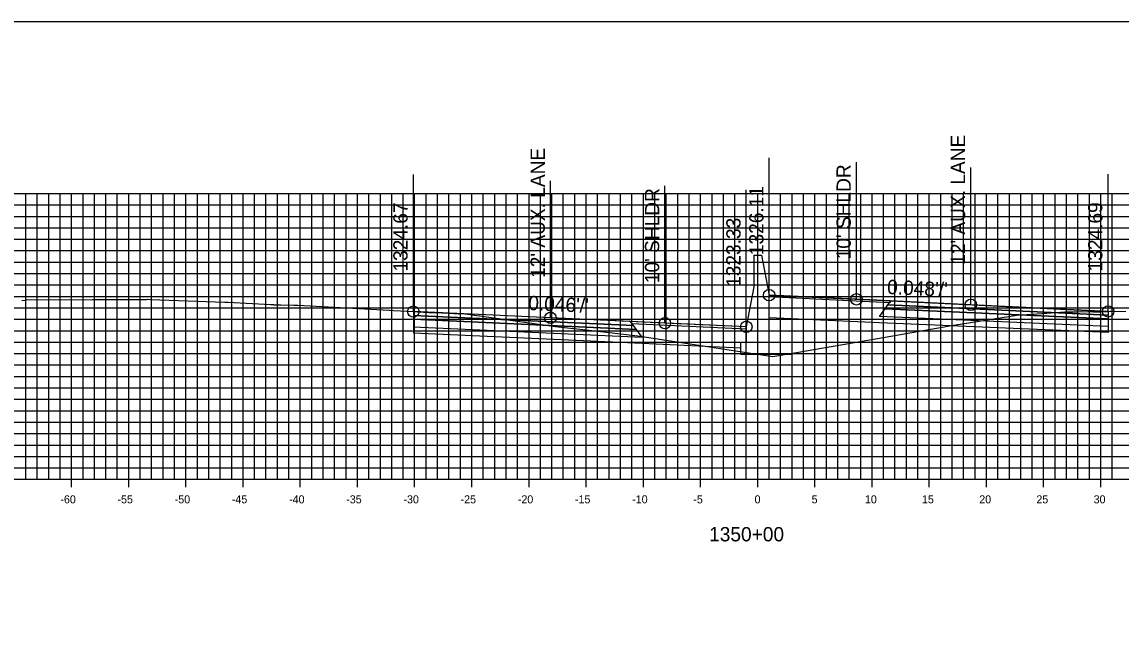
# Model space of a CAD drawing. Extents: x 674939 to 678919, y 750652 to 765176.
# Drawn here: x 678674.2 to 678770.3, y 753388.3 to 753442.6 of the extents above; entities that cross this region are included whole.
import ezdxf

# ---------------------------------------------------------------- set-up
doc = ezdxf.new("R2010")
doc.units = 0
for name, color, linetype in [('R_Alt Surface', 7, 'Continuous'), ('R_Axis', 7, 'Continuous'), ('R_Axis Annot', 7, 'Continuous'), ('R_Exist Surface', 7, 'Continuous'), ('R_Fin Surface', 7, 'Continuous'), ('R_Grid', 7, 'Continuous'), ('R_No Plot', 7, 'Continuous'), ('R_Proposed Road', 7, 'Continuous'), ('R_Xsect Elev', 7, 'Continuous'), ('R_Xsect Slope', 7, 'Continuous')]:
    doc.layers.add(name, color=color, linetype=linetype)

msp = doc.modelspace()

# ---------------------------------------------------------------- linework, layer by layer
at = {"layer": 'R_Alt Surface'}
for points in [[(678769.167, 753416.908), (678769.167, 753416.578), (678749.667, 753417.471), (678749.917, 753417.811)], [(678708.418, 753416.89), (678708.418, 753416.56), (678727.918, 753415.668), (678727.668, 753416.008)], [(678769.167, 753416.578), (678769.167, 753415.918), (678749.167, 753416.791), (678749.667, 753417.471)], [(678708.418, 753416.56), (678708.418, 753415.9), (678728.418, 753414.988), (678727.918, 753415.668)]]:
    msp.add_lwpolyline(points, close=True, dxfattribs=at)
for points in [[(678749.167, 753416.251), (678739.533, 753416.671)], [(678708.418, 753415.9), (678708.418, 753415.36), (678728.418, 753414.448)], [(678769.167, 753415.918), (678769.169, 753415.378), (678749.167, 753416.251)], [(678728.418, 753414.448), (678737.033, 753414.055)]]:
    msp.add_lwpolyline(points, dxfattribs=at)
at = {"layer": 'R_Axis'}
for p, q in [((678678.533, 753401.851), (678678.533, 753403.251)), ((678683.533, 753401.851), (678683.533, 753403.251)), ((678688.533, 753401.851), (678688.533, 753403.251)), ((678693.533, 753401.851), (678693.533, 753403.251)), ((678698.533, 753401.851), (678698.533, 753403.251)), ((678703.533, 753401.851), (678703.533, 753403.251)), ((678708.533, 753401.851), (678708.533, 753403.251)), ((678713.533, 753401.851), (678713.533, 753403.251)), ((678718.533, 753401.851), (678718.533, 753403.251)), ((678723.533, 753401.851), (678723.533, 753403.251)), ((678728.533, 753401.851), (678728.533, 753403.251)), ((678733.533, 753401.851), (678733.533, 753403.251)), ((678738.533, 753401.851), (678738.533, 753403.251)), ((678743.533, 753401.851), (678743.533, 753403.251)), ((678748.533, 753401.851), (678748.533, 753403.251)), ((678753.533, 753401.851), (678753.533, 753403.251)), ((678758.533, 753401.851), (678758.533, 753403.251)), ((678763.533, 753401.851), (678763.533, 753403.251)), ((678768.533, 753401.851), (678768.533, 753403.251)), ((678638.533, 753402.551), (678838.533, 753402.551))]:
    msp.add_line(p, q, dxfattribs=at)
at = {"layer": 'R_Exist Surface'}
msp.add_lwpolyline([(678674.183, 753418.184), (678674.556, 753418.232), (678674.596, 753418.236), (678680.368, 753418.287), (678680.797, 753418.291), (678683.029, 753418.284), (678683.21, 753418.283), (678684.513, 753418.267), (678684.568, 753418.266), (678684.621, 753418.269), (678685.081, 753418.291), (678685.179, 753418.296), (678685.183, 753418.296), (678685.42, 753418.287), (678691.929, 753418.046), (678692.155, 753418.037), (678692.183, 753418.035), (678692.211, 753418.036), (678695.928, 753417.843), (678696.183, 753417.829), (678696.211, 753417.826), (678696.769, 753417.798), (678696.84, 753417.799), (678697.955, 753417.79), (678698.309, 753417.771), (678706.297, 753417.353), (678706.719, 753417.328), (678708.418, 753417.22), (678708.424, 753417.22), (678708.769, 753417.198), (678708.841, 753417.193), (678709.769, 753417.13), (678710.883, 753417.113), (678711.083, 753417.105), (678712.383, 753417.029), (678712.391, 753417.031), (678712.716, 753417.065), (678713.345, 753416.981), (678720.838, 753415.929), (678724.3, 753415.526), (678728.056, 753415.112), (678736.801, 753413.774), (678739.846, 753413.294), (678741.915, 753413.653), (678748.324, 753414.76), (678753.179, 753415.6), (678755.643, 753416.025), (678756.619, 753416.179), (678761.179, 753416.901), (678763.817, 753417.087), (678765.374, 753417.21), (678765.469, 753417.199), (678766.076, 753417.206), (678766.481, 753417.212), (678766.765, 753417.218), (678767.902, 753417.193), (678768.192, 753417.187), (678768.507, 753417.201), (678769.167, 753417.238), (678769.359, 753417.249), (678769.508, 753417.255), (678769.739, 753417.249), (678770.734, 753417.234)], dxfattribs=at)
at = {"layer": 'R_Fin Surface'}
for points in [[(678769.167, 753417.238), (678757.167, 753417.814), (678747.167, 753418.295), (678739.533, 753418.662)], [(678737.533, 753415.884), (678730.418, 753416.21), (678720.418, 753416.669), (678708.418, 753417.22)]]:
    msp.add_lwpolyline(points, dxfattribs=at)
for points in [[(678750.05, 753417.991), (678739.533, 753418.502), (678739.533, 753418.662), (678750.167, 753418.151)], [(678769.167, 753417.238), (678769.167, 753416.908), (678749.917, 753417.811), (678750.167, 753418.151)], [(678708.418, 753417.22), (678708.418, 753416.89), (678727.668, 753416.008), (678727.418, 753416.348)], [(678727.536, 753416.188), (678737.533, 753415.724), (678737.533, 753415.884), (678727.418, 753416.348)]]:
    msp.add_lwpolyline(points, close=True, dxfattribs=at)
at = {"layer": 'R_Grid'}
for p, q in [((678638.533, 753427.551), (678838.533, 753427.551)), ((678674.533, 753402.551), (678674.533, 753427.551)), ((678675.533, 753402.551), (678675.533, 753427.551)), ((678676.533, 753402.551), (678676.533, 753427.551)), ((678677.533, 753402.551), (678677.533, 753427.551)), ((678678.533, 753402.551), (678678.533, 753427.551)), ((678679.533, 753402.551), (678679.533, 753427.551)), ((678680.533, 753402.551), (678680.533, 753427.551)), ((678681.533, 753402.551), (678681.533, 753427.551)), ((678682.533, 753402.551), (678682.533, 753427.551)), ((678683.533, 753402.551), (678683.533, 753427.551)), ((678684.533, 753402.551), (678684.533, 753427.551)), ((678685.533, 753402.551), (678685.533, 753427.551)), ((678686.533, 753402.551), (678686.533, 753427.551)), ((678687.533, 753402.551), (678687.533, 753427.551)), ((678688.533, 753402.551), (678688.533, 753427.551)), ((678689.533, 753402.551), (678689.533, 753427.551)), ((678690.533, 753402.551), (678690.533, 753427.551)), ((678691.533, 753402.551), (678691.533, 753427.551)), ((678692.533, 753402.551), (678692.533, 753427.551)), ((678693.533, 753402.551), (678693.533, 753427.551)), ((678694.533, 753402.551), (678694.533, 753427.551)), ((678695.533, 753402.551), (678695.533, 753427.551)), ((678696.533, 753402.551), (678696.533, 753427.551)), ((678697.533, 753402.551), (678697.533, 753427.551)), ((678698.533, 753402.551), (678698.533, 753427.551)), ((678699.533, 753402.551), (678699.533, 753427.551)), ((678700.533, 753402.551), (678700.533, 753427.551)), ((678701.533, 753402.551), (678701.533, 753427.551)), ((678702.533, 753402.551), (678702.533, 753427.551)), ((678703.533, 753402.551), (678703.533, 753427.551)), ((678704.533, 753402.551), (678704.533, 753427.551)), ((678705.533, 753402.551), (678705.533, 753427.551)), ((678706.533, 753402.551), (678706.533, 753427.551)), ((678707.533, 753402.551), (678707.533, 753427.551)), ((678708.533, 753402.551), (678708.533, 753427.551)), ((678709.533, 753402.551), (678709.533, 753427.551)), ((678710.533, 753402.551), (678710.533, 753427.551)), ((678711.533, 753402.551), (678711.533, 753427.551)), ((678712.533, 753402.551), (678712.533, 753427.551)), ((678713.533, 753402.551), (678713.533, 753427.551)), ((678714.533, 753402.551), (678714.533, 753427.551)), ((678715.533, 753402.551), (678715.533, 753427.551)), ((678716.533, 753402.551), (678716.533, 753427.551)), ((678717.533, 753402.551), (678717.533, 753427.551)), ((678718.533, 753402.551), (678718.533, 753427.551)), ((678719.533, 753402.551), (678719.533, 753427.551)), ((678720.533, 753402.551), (678720.533, 753427.551)), ((678721.533, 753402.551), (678721.533, 753427.551)), ((678722.533, 753402.551), (678722.533, 753427.551)), ((678723.533, 753402.551), (678723.533, 753427.551)), ((678724.533, 753402.551), (678724.533, 753427.551)), ((678725.533, 753402.551), (678725.533, 753427.551)), ((678726.533, 753402.551), (678726.533, 753427.551)), ((678727.533, 753402.551), (678727.533, 753427.551)), ((678728.533, 753402.551), (678728.533, 753427.551)), ((678729.533, 753402.551), (678729.533, 753427.551)), ((678730.533, 753402.551), (678730.533, 753427.551)), ((678731.533, 753402.551), (678731.533, 753427.551)), ((678732.533, 753402.551), (678732.533, 753427.551)), ((678733.533, 753402.551), (678733.533, 753427.551)), ((678734.533, 753402.551), (678734.533, 753427.551)), ((678735.533, 753402.551), (678735.533, 753427.551)), ((678736.533, 753402.551), (678736.533, 753427.551)), ((678737.533, 753402.551), (678737.533, 753427.551)), ((678738.533, 753402.551), (678738.533, 753427.551)), ((678739.533, 753402.551), (678739.533, 753427.551)), ((678740.533, 753402.551), (678740.533, 753427.551)), ((678741.533, 753402.551), (678741.533, 753427.551)), ((678742.533, 753402.551), (678742.533, 753427.551)), ((678743.533, 753402.551), (678743.533, 753427.551)), ((678744.533, 753402.551), (678744.533, 753427.551)), ((678745.533, 753402.551), (678745.533, 753427.551)), ((678746.533, 753402.551), (678746.533, 753427.551)), ((678747.533, 753402.551), (678747.533, 753427.551)), ((678748.533, 753402.551), (678748.533, 753427.551)), ((678749.533, 753402.551), (678749.533, 753427.551)), ((678750.533, 753402.551), (678750.533, 753427.551)), ((678751.533, 753402.551), (678751.533, 753427.551)), ((678752.533, 753402.551), (678752.533, 753427.551)), ((678753.533, 753402.551), (678753.533, 753427.551)), ((678754.533, 753402.551), (678754.533, 753427.551)), ((678755.533, 753402.551), (678755.533, 753427.551)), ((678756.533, 753402.551), (678756.533, 753427.551)), ((678757.533, 753402.551), (678757.533, 753427.551)), ((678758.533, 753402.551), (678758.533, 753427.551)), ((678759.533, 753402.551), (678759.533, 753427.551)), ((678760.533, 753402.551), (678760.533, 753427.551)), ((678761.533, 753402.551), (678761.533, 753427.551)), ((678762.533, 753402.551), (678762.533, 753427.551)), ((678763.533, 753402.551), (678763.533, 753427.551)), ((678764.533, 753402.551), (678764.533, 753427.551)), ((678765.533, 753402.551), (678765.533, 753427.551)), ((678766.533, 753402.551), (678766.533, 753427.551)), ((678767.533, 753402.551), (678767.533, 753427.551)), ((678768.533, 753402.551), (678768.533, 753427.551)), ((678769.533, 753402.551), (678769.533, 753427.551)), ((678638.533, 753426.551), (678838.533, 753426.551)), ((678638.533, 753425.551), (678838.533, 753425.551)), ((678638.533, 753424.551), (678838.533, 753424.551)), ((678638.533, 753423.551), (678838.533, 753423.551)), ((678638.533, 753422.551), (678838.533, 753422.551)), ((678638.533, 753421.551), (678838.533, 753421.551)), ((678638.533, 753420.551), (678838.533, 753420.551)), ((678638.533, 753419.551), (678838.533, 753419.551)), ((678638.533, 753418.551), (678838.533, 753418.551)), ((678638.533, 753417.551), (678838.533, 753417.551)), ((678638.533, 753416.551), (678838.533, 753416.551)), ((678638.533, 753415.551), (678838.533, 753415.551)), ((678638.533, 753414.551), (678838.533, 753414.551)), ((678638.533, 753413.551), (678838.533, 753413.551)), ((678638.533, 753412.551), (678838.533, 753412.551)), ((678638.533, 753411.551), (678838.533, 753411.551)), ((678638.533, 753410.551), (678838.533, 753410.551)), ((678638.533, 753409.551), (678838.533, 753409.551)), ((678638.533, 753408.551), (678838.533, 753408.551)), ((678638.533, 753407.551), (678838.533, 753407.551)), ((678638.533, 753406.551), (678838.533, 753406.551)), ((678638.533, 753405.551), (678838.533, 753405.551)), ((678638.533, 753404.551), (678838.533, 753404.551)), ((678638.533, 753403.551), (678838.533, 753403.551)), ((678638.533, 753402.551), (678838.533, 753402.551))]:
    msp.add_line(p, q, dxfattribs=at)
at = {"layer": 'R_No Plot'}
msp.add_lwpolyline([(678578.533, 753222.551), (678918.533, 753222.551), (678918.533, 753442.551), (678578.533, 753442.551)], close=True, dxfattribs=at)
for centre in [(678739.533, 753418.662), (678747.167, 753418.295), (678708.418, 753417.22), (678757.167, 753417.814), (678769.167, 753417.238), (678720.418, 753416.669), (678730.418, 753416.21), (678737.533, 753415.884)]:
    msp.add_circle(centre, 0.5, dxfattribs=at)
at = {"layer": 'R_Proposed Road'}
for points in [[(678738.203, 753422.162), (678738.203, 753419.384)], [(678738.203, 753422.162), (678738.863, 753422.162)], [(678738.863, 753422.162), (678739.533, 753418.662)], [(678738.863, 753422.162), (678738.863, 753422.162)], [(678737.533, 753415.884), (678737.533, 753414.509), (678737.033, 753414.509), (678737.033, 753413.509), (678741.533, 753413.509), (678741.533, 753414.509), (678739.533, 753414.509), (678739.533, 753418.662)], [(678738.203, 753419.384), (678737.533, 753415.884)]]:
    msp.add_lwpolyline(points, dxfattribs=at)
at = {"layer": 'R_Xsect Elev'}
for p, q in [((678739.533, 753418.662), (678739.533, 753430.662)), ((678747.167, 753418.295), (678747.167, 753430.295)), ((678708.418, 753417.22), (678708.418, 753429.22)), ((678757.167, 753417.814), (678757.167, 753429.814)), ((678769.167, 753417.238), (678769.167, 753429.238)), ((678720.418, 753416.669), (678720.418, 753428.669)), ((678730.418, 753416.21), (678730.418, 753428.21)), ((678737.533, 753415.884), (678737.533, 753427.884))]:
    msp.add_line(p, q, dxfattribs=at)

# ---------------------------------------------------------------- texts
at = {"layer": 'R_Axis Annot'}
for s, height, p in [('-60', 0.7, (678677.552, 753400.451)), ('-55', 0.7, (678682.546, 753400.451)), ('-50', 0.7, (678687.552, 753400.451)), ('-45', 0.7, (678692.546, 753400.451)), ('-40', 0.7, (678697.552, 753400.451)), ('-35', 0.7, (678702.546, 753400.451)), ('-30', 0.7, (678707.552, 753400.451)), ('-25', 0.7, (678712.546, 753400.451)), ('-20', 0.7, (678717.552, 753400.451)), ('-15', 0.7, (678722.546, 753400.451)), ('-10', 0.7, (678727.552, 753400.451)), ('-5', 0.7, (678732.896, 753400.451)), ('0', 0.7, (678738.252, 753400.451)), ('5', 0.7, (678743.246, 753400.451)), ('10', 0.7, (678747.902, 753400.451)), ('15', 0.7, (678752.896, 753400.451)), ('20', 0.7, (678757.902, 753400.451)), ('25', 0.7, (678762.896, 753400.451)), ('30', 0.7, (678767.902, 753400.451)), ('1350+00', 1.25, (678734.281, 753397.126))]:
    msp.add_text(s, height=height, dxfattribs=at).set_placement(p)
at = {"layer": 'R_Xsect Elev'}
for s, p in [("12' AUX. LANE", (678756.667, 753421.314)), ("12' AUX. LANE", (678719.918, 753420.169)), ("10' SHLDR", (678746.667, 753421.795)), ("10' SHLDR", (678729.918, 753419.71)), ('1326.11', (678739.033, 753422.162)), ('1324.67', (678707.918, 753420.72)), ('1324.69', (678768.667, 753420.738)), ('1323.33', (678737.033, 753419.384))]:
    msp.add_text(s, height=1.25, rotation=90, dxfattribs=at).set_placement(p)
at = {"layer": 'R_Xsect Slope'}
for s, rotation, p in [("0.048'/'", 357.24937, (678749.821, 753418.768)), ("0.046'/'", 357.37185, (678718.445, 753417.361))]:
    msp.add_text(s, height=1.25, rotation=rotation, dxfattribs=at).set_placement(p)

doc.saveas('drawing.dxf')
